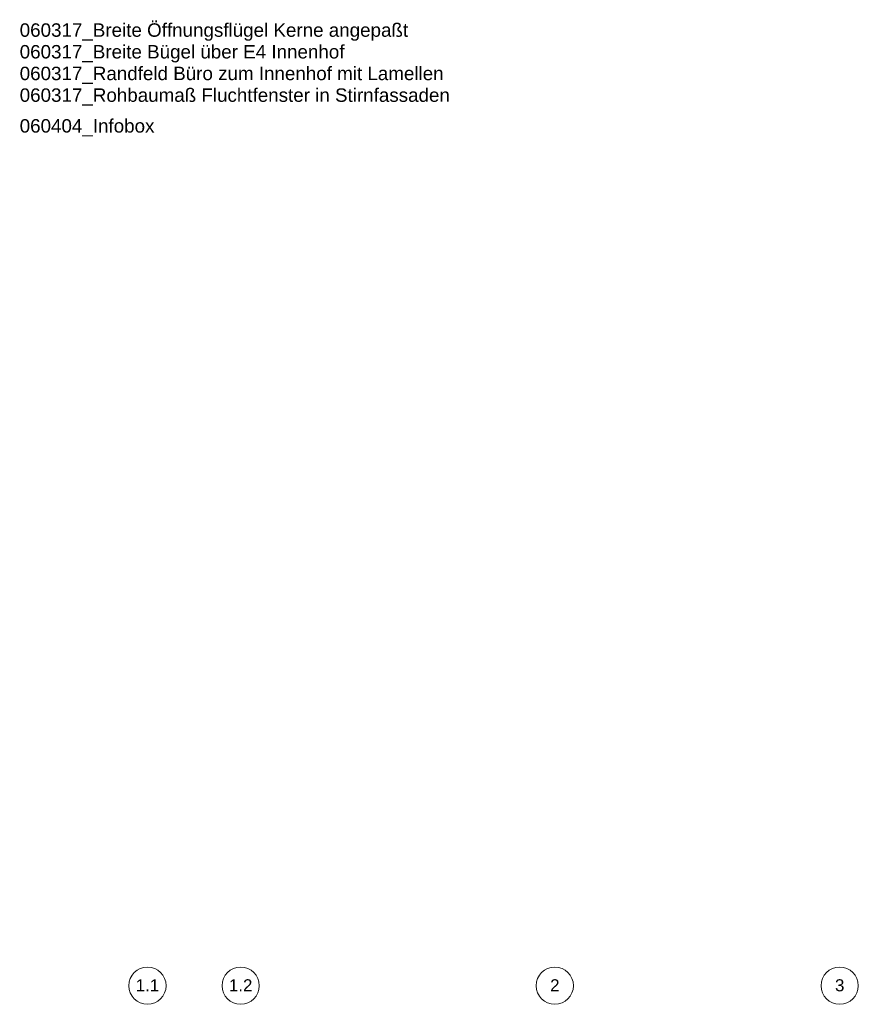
# Model space of a CAD drawing. Header units: metres. Extents: x -13 to 93, y -119 to 25.
# Tile 672 of 705: x -2 to 13, y 7 to 25. Entities that reach past the tile are written whole.
import ezdxf

# ---------------------------------------------------------------- set-up
doc = ezdxf.new("R2010")
doc.units = ezdxf.units.M
doc.header["$LTSCALE"] = 0.00508
doc.layers.add('Plan-Achsen-Text', color=1, linetype='Continuous', lineweight=18)
doc.layers.add('Plan-Text-Bauteile', color=7, linetype='Continuous', lineweight=13)
doc.styles.add('Arial', font='ARIAL.TTF')

msp = doc.modelspace()

# ---------------------------------------------------------------- linework, layer by layer
at = {"layer": 'Plan-Achsen-Text', "color": 1, "lineweight": 18}
for centre in [(0, 7.3), (1.75, 7.3), (7.65, 7.3), (13, 7.3)]:
    msp.add_circle(centre, 0.35, dxfattribs=at)

# ---------------------------------------------------------------- texts
at = {"layer": 'Plan-Achsen-Text', "attachment_point": 1, "line_spacing_factor": 0.967741, "style": 'Arial'}
for s, insert, char_height in [('{\\C1;\\l1.1}', (-0.2206625, 7.42092432), 0.2272868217), ('{\\C1;\\l1.2}', (1.5293375, 7.42092432), 0.2272868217), ('{\\C1;\\l2}', (7.56268749, 7.42092432), 0.227286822), ('{\\C1;\\l3}', (12.91268749, 7.42092432), 0.227286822)]:
    msp.add_mtext(s, dxfattribs=dict(at, insert=insert, char_height=char_height))

# ---------------------------------------------------------------- wipeouts: each hides what was drawn before it
at = {"color": 5}
for points in [[(-2.4, 23.82722222), (5.67861111, 23.82722222), (5.67861111, 25.45), (-2.4, 25.45)], [(-2.4, 23.24430556), (0.12941683, 23.24430556), (0.12941683, 23.65), (-2.4, 23.65)]]:
    msp.add_wipeout(points, dxfattribs=at).dxf.layer = 'Plan-Text-Bauteile'

# ---------------------------------------------------------------- next in the draw order: texts
at = {"layer": 'Plan-Text-Bauteile', "color": 5, "char_height": 0.252540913, "attachment_point": 1, "line_spacing_factor": 0.967741, "style": 'Arial'}
for s, insert in [('060317_Breite Öffnungsflügel Kerne angepaßt\\P060317_Breite Bügel über E4 Innenhof\\P060317_Randfeld Büro zum Innenhof mit Lamellen\\P060317_Rohbaumaß Fluchtfenster in Stirnfassaden', (-2.4, 25.38151314)), ('060404_Infobox{\\C3;\\l\\P}', (-2.4, 23.58151314))]:
    msp.add_mtext(s, dxfattribs=dict(at, insert=insert))

doc.saveas('drawing.dxf')
